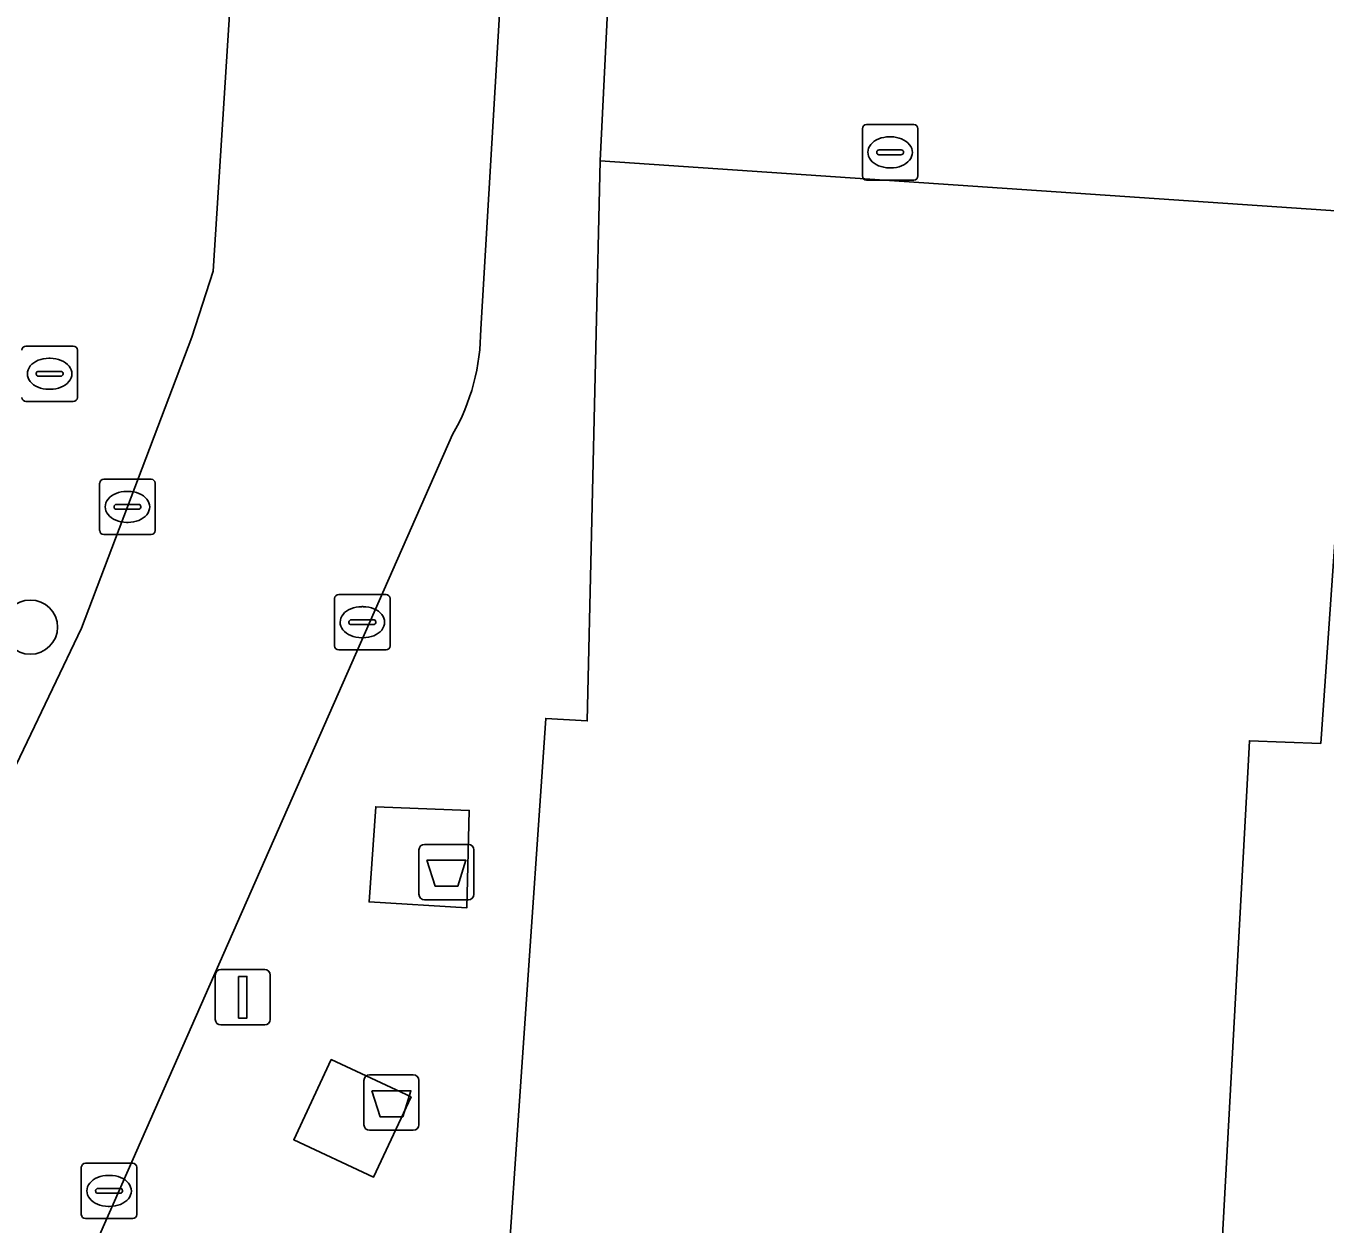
# Model space of a CAD drawing. Extents: x 160349 to 161355, y 381727 to 382854.
# Drawn here: x 160518.52 to 160541.94, y 381995.3 to 382016.9 of the extents above; entities that cross this region are included whole.
import ezdxf

# ---------------------------------------------------------------- set-up
doc = ezdxf.new("R2010")
doc.units = 0
for name, color, linetype in [('IMGEO_Afval_apart_plaats', 7, 'Continuous'), ('IMGEO_Boom', 7, 'Continuous'), ('IMGEO_Brandkraan', 7, 'Continuous'), ('IMGEO_Kolk', 7, 'Continuous'), ('IMGEO_Lichtmast', 7, 'Continuous'), ('IMGEO_Pand', 7, 'Continuous'), ('IMGEO_Rijbaan_lokaal_open', 7, 'Continuous'), ('IMGEO_Voetpad_gesloten', 7, 'Continuous'), ('IMGEO_Voetpad_open', 7, 'Continuous')]:
    doc.layers.add(name, color=color, linetype=linetype)

msp = doc.modelspace()

# ---------------------------------------------------------------- linework, layer by layer
at = {"layer": 'IMGEO_Afval_apart_plaats'}
for p, q in [((160525.606, 382001.244), (160525.606, 382002.044)), ((160525.606, 382002.044), (160525.606, 382001.244)), ((160525.706, 382002.144), (160526.496, 382002.144)), ((160526.496, 382002.144), (160525.706, 382002.144)), ((160526.596, 382002.044), (160526.596, 382001.244)), ((160526.596, 382001.244), (160526.596, 382002.044)), ((160526.496, 382001.144), (160525.706, 382001.144)), ((160525.706, 382001.144), (160526.496, 382001.144)), ((160524.614, 381997.089), (160524.614, 381997.889)), ((160524.614, 381997.889), (160524.614, 381997.089)), ((160524.714, 381997.989), (160525.504, 381997.989)), ((160525.504, 381997.989), (160524.714, 381997.989)), ((160525.604, 381997.889), (160525.604, 381997.089)), ((160525.604, 381997.089), (160525.604, 381997.889)), ((160525.504, 381996.989), (160524.714, 381996.989)), ((160524.714, 381996.989), (160525.504, 381996.989))]:
    msp.add_line(p, q, dxfattribs=at)
for points in [[(160525.749, 382001.858), (160526.453, 382001.858), (160526.304, 382001.388), (160525.898, 382001.388), (160525.749, 382001.858)], [(160524.757, 381997.703), (160525.461, 381997.703), (160525.312, 381997.233), (160524.906, 381997.233), (160524.757, 381997.703)]]:
    msp.add_lwpolyline(points, dxfattribs=at)
for centre, start, end in [((160525.706, 382002.044), 90, 180), ((160525.706, 382002.044), 90, 180), ((160526.496, 382002.044), 0, 90), ((160526.496, 382002.044), 360, 90), ((160525.706, 382001.244), 180, 270), ((160525.706, 382001.244), 180, 270), ((160526.496, 382001.244), 270, 0), ((160526.496, 382001.244), 270, 0), ((160524.714, 381997.889), 90, 180), ((160524.714, 381997.889), 90, 180), ((160525.504, 381997.889), 0, 90), ((160525.504, 381997.889), 360, 90), ((160524.714, 381997.089), 180, 270), ((160524.714, 381997.089), 180, 270), ((160525.504, 381997.089), 270, 0), ((160525.504, 381997.089), 270, 0)]:
    msp.add_arc(centre, 0.1, start, end, dxfattribs=at)
at = {"layer": 'IMGEO_Boom'}
msp.add_circle((160518.602, 382006.06), 0.489, dxfattribs=at)
at = {"layer": 'IMGEO_Brandkraan'}
for p, q in [((160518.522, 382011.127), (160519.374, 382011.127)), ((160519.448, 382011.053), (160519.448, 382010.201)), ((160518.935, 382010.907), (160518.96, 382010.907)), ((160518.706, 382010.621), (160518.706, 382010.633)), ((160519.144, 382010.584), (160518.746, 382010.584)), ((160518.749, 382010.67), (160519.147, 382010.67)), ((160519.19, 382010.633), (160519.19, 382010.621)), ((160518.958, 382010.347), (160518.933, 382010.347)), ((160519.374, 382010.127), (160518.522, 382010.127))]:
    msp.add_line(p, q, dxfattribs=at)
for points in [[(160518.522, 382011.127), (160519.374, 382011.127)], [(160519.448, 382011.053), (160519.448, 382010.201)], [(160519.374, 382010.127), (160518.522, 382010.127)]]:
    msp.add_lwpolyline(points, dxfattribs=at)
for centre, radius, start, end in [((160518.524, 382011.051), 0.0765, 91.552, 178.448), ((160518.524, 382011.051), 0.0765, 91.552, 178.448), ((160519.372, 382011.051), 0.0765, 1.552, 88.448), ((160519.372, 382011.051), 0.0765, 1.552, 88.448), ((160518.746, 382010.63), 0.0403, 85.8775, 175.7526), ((160518.743, 382010.62), 0.0366, 178.938, 274.7102), ((160519.147, 382010.627), 0.043, 264.8664, 352.4533), ((160519.151, 382010.632), 0.0386, 1.7309, 96.639), ((160518.524, 382010.203), 0.0765, 181.552, 268.448), ((160518.524, 382010.203), 0.0765, 181.552, 268.448), ((160519.372, 382010.203), 0.0765, 271.552, 358.448), ((160519.372, 382010.203), 0.0765, 271.552, 358.448)]:
    msp.add_arc(centre, radius, start, end, dxfattribs=at)
for centre, major_axis, ratio, start_param, end_param in [((160518.934, 382010.627), (-0.387, 0.002), 0.722429, 4.712389, 7.853982), ((160518.959, 382010.627), (-0.39, 0.002), 0.717154, 1.570796, 4.712389)]:
    msp.add_ellipse(centre, major_axis=major_axis, ratio=ratio, start_param=start_param, end_param=end_param, dxfattribs=at)
at = {"layer": 'IMGEO_Kolk'}
for p, q in [((160533.598, 382014.193), (160533.598, 382015.045)), ((160533.673, 382015.119), (160534.525, 382015.119)), ((160534.599, 382015.045), (160534.599, 382014.193)), ((160534.086, 382014.899), (160534.111, 382014.899)), ((160533.857, 382014.613), (160533.857, 382014.625)), ((160534.295, 382014.576), (160533.897, 382014.576)), ((160533.9, 382014.662), (160534.298, 382014.662)), ((160534.341, 382014.625), (160534.341, 382014.613)), ((160534.109, 382014.339), (160534.084, 382014.339)), ((160534.525, 382014.119), (160533.673, 382014.119)), ((160519.85, 382007.802), (160519.85, 382008.654)), ((160519.925, 382008.728), (160520.777, 382008.728)), ((160520.851, 382008.654), (160520.851, 382007.802)), ((160520.338, 382008.508), (160520.363, 382008.508)), ((160520.109, 382008.222), (160520.109, 382008.234)), ((160520.547, 382008.185), (160520.149, 382008.185)), ((160520.152, 382008.271), (160520.55, 382008.271)), ((160520.593, 382008.234), (160520.593, 382008.222)), ((160520.361, 382007.948), (160520.336, 382007.948)), ((160520.777, 382007.728), (160519.925, 382007.728)), ((160524.085, 382005.723), (160524.085, 382006.575)), ((160524.16, 382006.649), (160525.012, 382006.649)), ((160525.086, 382006.575), (160525.086, 382005.723)), ((160524.573, 382006.429), (160524.598, 382006.429)), ((160524.344, 382006.143), (160524.344, 382006.155)), ((160524.782, 382006.106), (160524.384, 382006.106)), ((160524.387, 382006.192), (160524.785, 382006.192)), ((160524.828, 382006.155), (160524.828, 382006.143)), ((160524.596, 382005.869), (160524.571, 382005.869)), ((160525.012, 382005.649), (160524.16, 382005.649)), ((160519.519, 381995.471), (160519.519, 381996.323)), ((160519.594, 381996.397), (160520.446, 381996.397)), ((160520.52, 381996.323), (160520.52, 381995.471)), ((160520.007, 381996.177), (160520.032, 381996.177)), ((160519.778, 381995.891), (160519.778, 381995.903)), ((160520.216, 381995.854), (160519.818, 381995.854)), ((160519.821, 381995.94), (160520.219, 381995.94)), ((160520.262, 381995.903), (160520.262, 381995.891)), ((160520.03, 381995.617), (160520.005, 381995.617)), ((160520.446, 381995.397), (160519.594, 381995.397))]:
    msp.add_line(p, q, dxfattribs=at)
for points in [[(160533.598, 382014.193), (160533.598, 382015.045)], [(160533.673, 382015.119), (160534.525, 382015.119)], [(160534.599, 382015.045), (160534.599, 382014.193)], [(160534.525, 382014.119), (160533.673, 382014.119)], [(160519.85, 382007.802), (160519.85, 382008.654)], [(160519.925, 382008.728), (160520.777, 382008.728)], [(160520.851, 382008.654), (160520.851, 382007.802)], [(160520.777, 382007.728), (160519.925, 382007.728)], [(160524.085, 382005.723), (160524.085, 382006.575)], [(160524.16, 382006.649), (160525.012, 382006.649)], [(160525.086, 382006.575), (160525.086, 382005.723)], [(160525.012, 382005.649), (160524.16, 382005.649)], [(160519.519, 381995.471), (160519.519, 381996.323)], [(160519.594, 381996.397), (160520.446, 381996.397)], [(160520.52, 381996.323), (160520.52, 381995.471)], [(160520.446, 381995.397), (160519.594, 381995.397)]]:
    msp.add_lwpolyline(points, dxfattribs=at)
for centre, radius, start, end in [((160533.675, 382015.043), 0.0765, 91.552, 178.448), ((160533.675, 382015.043), 0.0765, 91.552, 178.448), ((160534.523, 382015.043), 0.0765, 1.552, 88.448), ((160534.523, 382015.043), 0.0765, 1.552, 88.448), ((160533.897, 382014.622), 0.0403, 85.8775, 175.7526), ((160533.894, 382014.612), 0.0366, 178.938, 274.7102), ((160534.298, 382014.619), 0.043, 264.8664, 352.4533), ((160534.302, 382014.624), 0.0386, 1.7309, 96.639), ((160533.675, 382014.195), 0.0765, 181.552, 268.448), ((160533.675, 382014.195), 0.0765, 181.552, 268.448), ((160534.523, 382014.195), 0.0765, 271.552, 358.448), ((160534.523, 382014.195), 0.0765, 271.552, 358.448), ((160519.927, 382008.652), 0.0765, 91.552, 178.448), ((160519.927, 382008.652), 0.0765, 91.552, 178.448), ((160520.775, 382008.652), 0.0765, 1.552, 88.448), ((160520.775, 382008.652), 0.0765, 1.552, 88.448), ((160520.149, 382008.231), 0.0403, 85.8775, 175.7526), ((160520.146, 382008.221), 0.0366, 178.938, 274.7102), ((160520.55, 382008.228), 0.043, 264.8664, 352.4533), ((160520.554, 382008.233), 0.0386, 1.7309, 96.639), ((160519.927, 382007.804), 0.0765, 181.552, 268.448), ((160519.927, 382007.804), 0.0765, 181.552, 268.448), ((160520.775, 382007.804), 0.0765, 271.552, 358.448), ((160520.775, 382007.804), 0.0765, 271.552, 358.448), ((160524.162, 382006.573), 0.0765, 91.552, 178.448), ((160524.162, 382006.573), 0.0765, 91.552, 178.448), ((160525.01, 382006.573), 0.0765, 1.552, 88.448), ((160525.01, 382006.573), 0.0765, 1.552, 88.448), ((160524.384, 382006.152), 0.0403, 85.8775, 175.7526), ((160524.381, 382006.142), 0.0366, 178.938, 274.7102), ((160524.785, 382006.149), 0.043, 264.8664, 352.4533), ((160524.789, 382006.154), 0.0386, 1.7309, 96.639), ((160524.162, 382005.725), 0.0765, 181.552, 268.448), ((160524.162, 382005.725), 0.0765, 181.552, 268.448), ((160525.01, 382005.725), 0.0765, 271.552, 358.448), ((160525.01, 382005.725), 0.0765, 271.552, 358.448), ((160519.596, 381996.321), 0.0765, 91.552, 178.448), ((160519.596, 381996.321), 0.0765, 91.552, 178.448), ((160520.444, 381996.321), 0.0765, 1.552, 88.448), ((160520.444, 381996.321), 0.0765, 1.552, 88.448), ((160519.818, 381995.9), 0.0403, 85.8775, 175.7526), ((160519.815, 381995.89), 0.0366, 178.938, 274.7102), ((160520.219, 381995.897), 0.043, 264.8664, 352.4533), ((160520.223, 381995.902), 0.0386, 1.7309, 96.639), ((160519.596, 381995.473), 0.0765, 181.552, 268.448), ((160519.596, 381995.473), 0.0765, 181.552, 268.448), ((160520.444, 381995.473), 0.0765, 271.552, 358.448), ((160520.444, 381995.473), 0.0765, 271.552, 358.448)]:
    msp.add_arc(centre, radius, start, end, dxfattribs=at)
for centre, major_axis, ratio, start_param, end_param in [((160534.085, 382014.619), (-0.387, 0.002), 0.722429, 4.712389, 7.853982), ((160534.11, 382014.619), (-0.39, 0.002), 0.717154, 1.570796, 4.712389), ((160520.337, 382008.228), (-0.387, 0.002), 0.722429, 4.712389, 7.853982), ((160520.362, 382008.228), (-0.39, 0.002), 0.717154, 1.570796, 4.712389), ((160524.572, 382006.149), (-0.387, 0.002), 0.722429, 4.712389, 7.853982), ((160524.597, 382006.149), (-0.39, 0.002), 0.717154, 1.570796, 4.712389), ((160520.006, 381995.897), (-0.387, 0.002), 0.722429, 4.712389, 7.853982), ((160520.031, 381995.897), (-0.39, 0.002), 0.717154, 1.570796, 4.712389)]:
    msp.add_ellipse(centre, major_axis=major_axis, ratio=ratio, start_param=start_param, end_param=end_param, dxfattribs=at)
at = {"layer": 'IMGEO_Lichtmast'}
for p, q in [((160521.935, 381998.988), (160521.935, 381999.788)), ((160521.935, 381999.788), (160521.935, 381998.988)), ((160522.035, 381999.888), (160522.825, 381999.888)), ((160522.825, 381999.888), (160522.035, 381999.888)), ((160522.925, 381999.788), (160522.925, 381998.988)), ((160522.925, 381998.988), (160522.925, 381999.788)), ((160522.825, 381998.888), (160522.035, 381998.888)), ((160522.035, 381998.888), (160522.825, 381998.888))]:
    msp.add_line(p, q, dxfattribs=at)
msp.add_lwpolyline([(160522.355, 381999.763), (160522.505, 381999.763), (160522.505, 381999.013), (160522.355, 381999.013), (160522.355, 381999.763)], dxfattribs=at)
for centre, start, end in [((160522.035, 381999.788), 90, 180), ((160522.035, 381999.788), 90, 180), ((160522.825, 381999.788), 0, 90), ((160522.825, 381999.788), 360, 90), ((160522.035, 381998.988), 180, 270), ((160522.035, 381998.988), 180, 270), ((160522.825, 381998.988), 270, 0), ((160522.825, 381998.988), 270, 0)]:
    msp.add_arc(centre, 0.1, start, end, dxfattribs=at)
at = {"layer": 'IMGEO_Pand'}
msp.add_lwpolyline([(160528.873, 382014.469), (160528.64, 382004.369), (160527.89, 382004.415), (160527.114, 381993.069), (160527.748, 381993.017), (160527.803, 381993.287), (160531.361, 381993.015), (160531.216, 381991.421), (160531.007, 381991.44), (160530.974, 381991.082), (160540.186, 381990.409), (160540.212, 381990.769), (160539.853, 381990.795), (160540.551, 382003.552), (160540.576, 382004.011), (160541.862, 382003.963), (160542.395, 382011.655), (160543.158, 382011.604), (160545.217, 382011.457), (160545.241, 382011.793), (160546.018, 382011.75), (160546.094, 382012.847), (160545.277, 382012.91), (160545.31, 382013.349)], close=True, dxfattribs=at)
at = {"layer": 'IMGEO_Rijbaan_lokaal_open'}
for points in [[(160526.719, 382011.433), (160527.69, 382027.78), (160522.929, 382028.173), (160522.836, 382027.224), (160521.895, 382012.476), (160521.512, 382011.289), (160519.525, 382006.044), (160514.813, 381996.196), (160514.455, 381995.447)], [(160529.135, 382019.87), (160528.873, 382014.469), (160545.31, 382013.349), (160545.277, 382012.91), (160546.094, 382012.847), (160546.018, 382011.75), (160545.241, 382011.793), (160545.217, 382011.457), (160547.199, 382011.325), (160546.585, 382001.5), (160548.655, 382001.363), (160550.945, 382000.252), (160553.189, 381999.15), (160555.302, 381998.113), (160555.394, 381999.801), (160555.404, 381999.955), (160556.512, 382020.05)], [(160519.2, 381993.627), (160526.211, 382009.53)]]:
    msp.add_lwpolyline(points, dxfattribs=at)
msp.add_arc((160522.934, 382011.424), 3.785, 329.9709, 0.1363, dxfattribs=at)
at = {"layer": 'IMGEO_Voetpad_gesloten'}
for points in [[(160524.826, 382002.822), (160524.705, 382001.107), (160526.468, 382000.999), (160526.513, 382002.757)], [(160525.463, 381997.59), (160524.023, 381998.263), (160523.348, 381996.819), (160524.789, 381996.146)]]:
    msp.add_lwpolyline(points, close=True, dxfattribs=at)
at = {"layer": 'IMGEO_Voetpad_open'}
for points in [[(160529.135, 382019.87), (160529.324, 382022.967), (160530.156, 382035.8), (160530.648, 382043.401), (160528.662, 382043.535), (160528.002, 382032.642), (160527.69, 382027.78), (160526.719, 382011.433)], [(160508.456, 381999.148), (160514.813, 381996.196), (160519.525, 382006.044), (160521.512, 382011.289), (160521.895, 382012.476), (160522.836, 382027.224)], [(160526.211, 382009.53), (160519.2, 381993.627), (160526.761, 381987.863), (160526.995, 381991.315), (160527.114, 381993.069), (160527.89, 382004.415), (160528.64, 382004.369), (160528.873, 382014.469), (160529.135, 382019.87)], [(160542.395, 382011.655), (160541.862, 382003.963), (160540.576, 382004.011), (160540.551, 382003.552), (160539.853, 381990.795), (160540.212, 381990.769), (160540.186, 381990.409), (160530.974, 381991.082), (160531.007, 381991.44), (160531.216, 381991.421), (160531.361, 381993.015), (160527.803, 381993.287), (160527.748, 381993.017), (160527.114, 381993.069), (160526.995, 381991.315), (160526.761, 381987.863), (160574.983, 381964.188)]]:
    msp.add_lwpolyline(points, dxfattribs=at)
for points in [[(160524.705, 382001.107), (160524.826, 382002.822), (160526.513, 382002.757), (160526.468, 382000.999)], [(160525.463, 381997.59), (160524.789, 381996.146), (160523.348, 381996.819), (160524.023, 381998.263)]]:
    msp.add_lwpolyline(points, close=True, dxfattribs=at)
msp.add_arc((160522.934, 382011.424), 3.785, 329.9709, 0.1363, dxfattribs=at)

doc.saveas('drawing.dxf')
